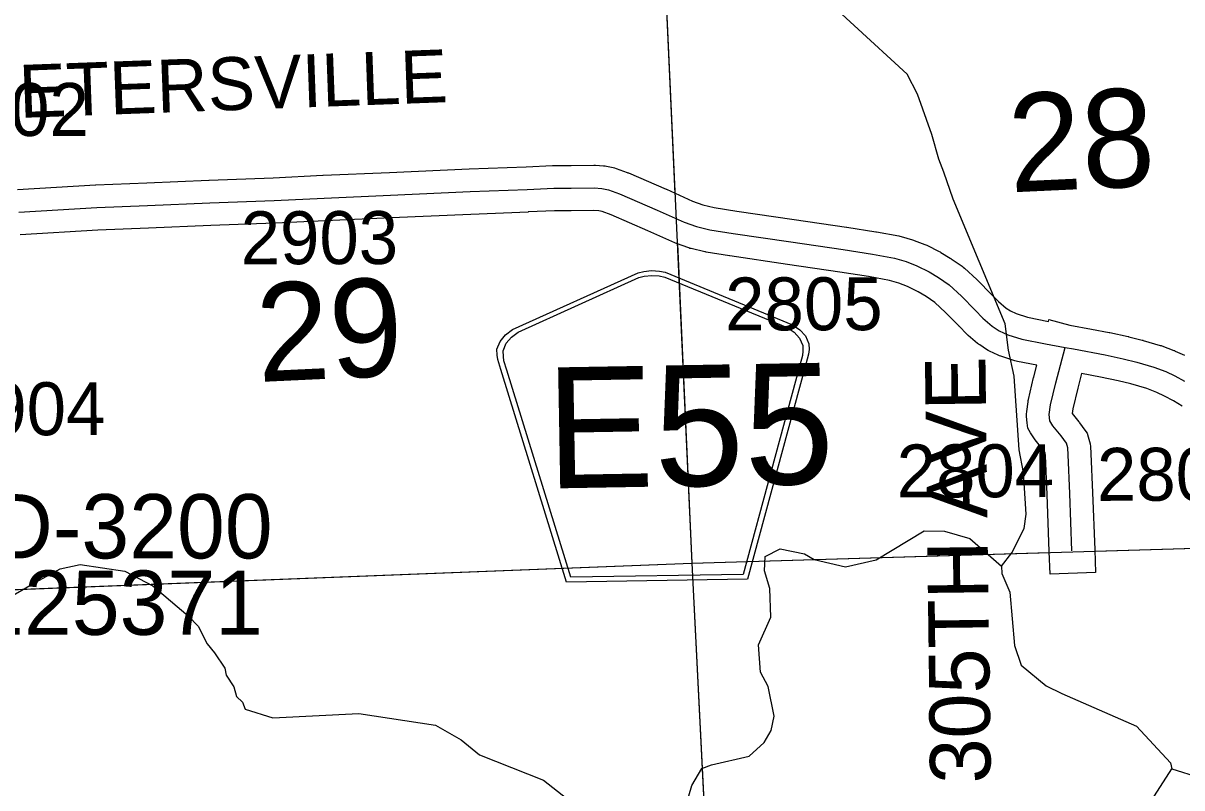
# Model space of a CAD drawing. Extents: x 128.7 to 185.5, y -21.4 to 12.6.
# Drawn here: x 153.067 to 154.599, y -0.346 to 0.665 of the extents above; entities that cross this region are included whole.
import ezdxf

# ---------------------------------------------------------------- set-up
doc = ezdxf.new("R2010")
doc.units = 0
for name, color, linetype in [('tdCoHydroRiver', 7, 'Continuous'), ('tdCoSecRdNmbr', 7, 'Continuous'), ('tdCoSecRdTxt', 7, 'Continuous'), ('tdCoSecRteBand', 7, 'Continuous'), ('tdCoSecRteCL', 7, 'Continuous'), ('tdCoSectLine', 7, 'Continuous'), ('tdCoSectLinePart', 7, 'Continuous'), ('tdCoSectNmbr', 7, 'Continuous'), ('tdCoShieldCoRte', 7, 'Continuous'), ('tdCoStrucSecCoName', 7, 'Continuous'), ('tdCoStrucSecFHWANum', 7, 'Continuous'), ('tdCoSurfGravel', 7, 'Continuous'), ('tdCoUnicrpTwnTxt', 7, 'Continuous')]:
    doc.layers.add(name, color=color, linetype=linetype)

msp = doc.modelspace()

# ---------------------------------------------------------------- linework, layer by layer
at = {"layer": 'tdCoHydroRiver'}
for points in [[(154.3608, -0.0532), (154.3744, -0.0353), (154.3907, -0.0032), (154.3932, 0.0158), (154.3897, 0.0709), (154.3839, 0.1007), (154.3774, 0.1983), (154.3699, 0.2328), (154.3656, 0.2674), (154.2968, 0.4323), (154.2845, 0.4681), (154.2776, 0.4853), (154.2686, 0.5181), (154.2494, 0.5711), (154.2359, 0.5975), (154.0957, 0.7268)], [(153.9439, -0.3674), (153.951, -0.3434), (153.9644, -0.3209), (153.9769, -0.3157), (154.027, -0.3045), (154.0469, -0.2865), (154.0558, -0.2704), (154.0599, -0.2513), (154.0522, -0.2121), (154.0421, -0.1935), (154.0393, -0.1573), (154.0554, -0.1205), (154.0541, -0.0827), (154.047, -0.0592), (154.0479, -0.0403), (154.0681, -0.0301), (154.0999, -0.0369), (154.1127, -0.0443), (154.1541, -0.054), (154.1948, -0.0447), (154.2582, -0.0062), (154.285, -0.0068), (154.3185, -0.0167), (154.3608, -0.0532), (154.3612, -0.0626), (154.3717, -0.0873), (154.3778, -0.1578), (154.3868, -0.1842), (154.4195, -0.2113), (154.4405, -0.2215), (154.5391, -0.2648), (154.5839, -0.3134), (154.5858, -0.3212), (154.6225, -0.3325)], [(153.0121, -0.1153), (153.0786, -0.0767), (153.1158, -0.0565), (153.1424, -0.0509), (153.2011, -0.0599), (153.2381, -0.0792), (153.2852, -0.1186), (153.2983, -0.1323), (153.3101, -0.1556), (153.32, -0.1679), (153.3333, -0.1879), (153.3352, -0.1973), (153.3452, -0.2128), (153.3488, -0.2253), (153.357, -0.2329), (153.3605, -0.2422), (153.3971, -0.2536), (153.5106, -0.2481), (153.6121, -0.2636), (153.6459, -0.2829), (153.6703, -0.3026), (153.7551, -0.336), (153.7859, -0.3602)], [(154.5589, -0.3632), (154.5858, -0.3212)]]:
    msp.add_lwpolyline(points, dxfattribs=at)
at = {"layer": 'tdCoSecRteBand'}
for points in [[(153.0592, 0.4451), (153.1624, 0.4512), (153.1627, 0.4512), (153.1629, 0.4512), (153.2302, 0.4541), (153.2302, 0.4541), (153.2302, 0.4541), (153.3124, 0.4575), (153.3125, 0.4575), (153.3126, 0.4575), (153.3975, 0.4605), (153.4632, 0.4639), (153.4634, 0.4639), (153.4635, 0.4639), (153.5512, 0.4676), (153.6564, 0.4723), (153.6565, 0.4723), (153.6566, 0.4723), (153.732, 0.4753), (153.767, 0.4771), (153.7678, 0.4771), (153.7685, 0.4771), (153.7915, 0.4771), (153.8215, 0.4773), (153.8226, 0.4773), (153.8237, 0.4772), (153.8343, 0.4765), (153.8363, 0.4764), (153.8383, 0.4759), (153.8469, 0.4742), (153.849, 0.4737), (153.8511, 0.473), (153.8657, 0.4676), (153.8665, 0.4673), (153.8673, 0.467), (153.917, 0.4456), (153.9173, 0.4455), (153.9175, 0.4454), (153.9521, 0.4298), (153.9656, 0.4249), (153.9807, 0.4214), (154.0104, 0.4166), (154.0865, 0.4054), (154.1557, 0.3953), (154.1559, 0.3952), (154.156, 0.3952), (154.1945, 0.3892), (154.1949, 0.3891), (154.1952, 0.389), (154.2247, 0.3837), (154.2262, 0.3834), (154.2278, 0.383), (154.2429, 0.3785), (154.2441, 0.3781), (154.2452, 0.3777), (154.2591, 0.3724), (154.2604, 0.3719), (154.2617, 0.3713), (154.2783, 0.363), (154.2794, 0.3625), (154.2805, 0.3618), (154.2926, 0.3545), (154.2934, 0.3541), (154.2941, 0.3536), (154.3084, 0.3438), (154.3101, 0.3425), (154.3117, 0.3411), (154.3279, 0.3261), (154.3285, 0.3255), (154.3291, 0.3249), (154.347, 0.3066), (154.3565, 0.297), (154.3666, 0.2884), (154.3723, 0.2846), (154.38, 0.281), (154.395, 0.2761), (154.4226, 0.2707), (154.4232, 0.273), (154.4511, 0.2656), (154.4794, 0.2606), (154.4794, 0.2604), (154.5031, 0.2559), (154.5035, 0.2559), (154.5039, 0.2558), (154.528, 0.2506), (154.5284, 0.2505), (154.5289, 0.2504), (154.5468, 0.2459), (154.5473, 0.2458), (154.5479, 0.2456), (154.5705, 0.239), (154.5717, 0.2387), (154.5728, 0.2383), (154.5883, 0.2324), (154.5894, 0.232), (154.5904, 0.2315), (154.6026, 0.2258)], [(154.5993, 0.1586), (154.5879, 0.1655), (154.5762, 0.1719), (154.5659, 0.1767), (154.5526, 0.1818), (154.5317, 0.1879), (154.5149, 0.1921), (154.4916, 0.197), (154.4665, 0.2018), (154.4614, 0.1824), (154.455, 0.1551), (154.4541, 0.1488), (154.4629, 0.1378), (154.4634, 0.1372), (154.4638, 0.1366), (154.4708, 0.127), (154.4737, 0.1228), (154.4752, 0.1179), (154.4769, 0.112), (154.4779, 0.1086), (154.4781, 0.1051), (154.4786, 0.0958), (154.4786, 0.0956), (154.4786, 0.0955), (154.4808, 0.0444), (154.4808, 0.0444), (154.4808, 0.0443), (154.4838, -0.0314), (154.4849, -0.0614), (154.425, -0.0637), (154.4238, -0.0337), (154.4208, 0.0419), (154.4186, 0.0928), (154.4184, 0.097), (154.4156, 0.101), (154.4052, 0.1139), (154.4041, 0.1152), (154.4032, 0.1167), (154.399, 0.1233), (154.3952, 0.1294), (154.3946, 0.1366), (154.3938, 0.1447), (154.3935, 0.1481), (154.394, 0.1514), (154.3957, 0.1645), (154.3959, 0.166), (154.3962, 0.1675), (154.4031, 0.1966), (154.4032, 0.1969), (154.4033, 0.1973), (154.4073, 0.2126), (154.3818, 0.2175), (154.38, 0.2179), (154.3782, 0.2185), (154.3596, 0.2245), (154.3579, 0.2251), (154.3562, 0.2259), (154.3448, 0.2312), (154.3428, 0.2322), (154.3409, 0.2334), (154.3318, 0.2395), (154.3303, 0.2405), (154.3289, 0.2416), (154.3166, 0.2522), (154.3158, 0.2529), (154.3149, 0.2538), (154.3044, 0.2643), (154.3042, 0.2644), (154.3041, 0.2646), (154.2866, 0.2826), (154.2726, 0.2955), (154.2608, 0.3036), (154.2505, 0.3098), (154.2363, 0.3169), (154.2248, 0.3213), (154.2124, 0.3249), (154.1849, 0.3299), (154.1468, 0.3359), (154.0778, 0.3461), (154.0778, 0.3461), (154.0778, 0.3461), (154.0014, 0.3573), (154.0012, 0.3573), (154.001, 0.3574), (153.9701, 0.3624), (153.9692, 0.3625), (153.9682, 0.3628), (153.9504, 0.3669), (153.9486, 0.3673), (153.9469, 0.3679), (153.9306, 0.3738), (153.9296, 0.3742), (153.9285, 0.3746), (153.8931, 0.3906), (153.8443, 0.4115), (153.8325, 0.4159), (153.8281, 0.4168), (153.8208, 0.4173), (153.7917, 0.4171), (153.7916, 0.4171), (153.7916, 0.4171), (153.7693, 0.4171), (153.7349, 0.4154), (153.7348, 0.4154), (153.7346, 0.4153), (153.659, 0.4123), (153.5538, 0.4077), (153.5538, 0.4077), (153.5538, 0.4077), (153.4662, 0.4039), (153.4003, 0.4006), (153.4001, 0.4005), (153.3998, 0.4005), (153.3148, 0.3975), (153.2327, 0.3941), (153.1657, 0.3913), (153.0627, 0.3852)]]:
    msp.add_lwpolyline(points, dxfattribs=at)
at = {"layer": 'tdCoSecRteCL'}
for points in [[(153.0609, 0.4152), (153.1642, 0.4212), (153.2314, 0.4241), (153.3137, 0.4275), (153.3988, 0.4305), (153.4648, 0.4339), (153.5525, 0.4377), (153.6578, 0.4423), (153.7334, 0.4453), (153.7685, 0.4471), (153.7916, 0.4471), (153.8217, 0.4473), (153.8322, 0.4466), (153.8408, 0.4448), (153.8554, 0.4394), (153.9052, 0.418), (153.9409, 0.402), (153.9571, 0.3961), (153.9749, 0.392), (154.0058, 0.387), (154.0821, 0.3758), (154.1513, 0.3656), (154.1899, 0.3595), (154.2193, 0.3542), (154.2345, 0.3497), (154.2484, 0.3444), (154.265, 0.3362), (154.2771, 0.3288), (154.2914, 0.319), (154.3076, 0.304), (154.3256, 0.2855), (154.3361, 0.275), (154.3484, 0.2644), (154.3575, 0.2584), (154.369, 0.253), (154.3875, 0.247), (154.4189, 0.2409), (154.4446, 0.2363)], [(154.4538, -0.0326), (154.4508, 0.0431), (154.4486, 0.0942), (154.4481, 0.1036), (154.4464, 0.1095), (154.4395, 0.1191), (154.4286, 0.1327), (154.4244, 0.1393), (154.4237, 0.1475), (154.4254, 0.1605), (154.4323, 0.1896), (154.4446, 0.2363)], [(154.4446, 0.2363), (154.4558, 0.2343), (154.4976, 0.2265), (154.5216, 0.2213), (154.5395, 0.2168), (154.5621, 0.2102), (154.5777, 0.2043), (154.5898, 0.1986), (154.6028, 0.1915)]]:
    msp.add_lwpolyline(points, dxfattribs=at)
at = {"layer": 'tdCoSectLine'}
for points in [[(153.9053, 0.9538), (153.9512, -0.0489)], [(153.9512, -0.0489), (154.9436, -0.0196)], [(152.9516, -0.0881), (153.9512, -0.0489)], [(153.9512, -0.0489), (154.0014, -1.05)]]:
    msp.add_lwpolyline(points, dxfattribs=at)
at = {"layer": 'tdCoSectLinePart'}
for points in [[(153.9053, 0.9538), (153.9288, 0.4398)], [(153.9319, 0.3733), (153.9512, -0.0489)], [(154.4834, -0.0332), (154.9436, -0.0196)], [(153.9512, -0.0489), (154.4234, -0.035)], [(152.9815, -0.0869), (153.9512, -0.0489)], [(153.9512, -0.0489), (153.9999, -1.02)]]:
    msp.add_lwpolyline(points, dxfattribs=at)
at = {"layer": 'tdCoShieldCoRte'}
for points in [[(153.7853, -0.0743), (153.6985, 0.2072), (153.6944, 0.2202), (153.6935, 0.2261), (153.6934, 0.2339), (153.6974, 0.2443), (153.7046, 0.2529), (153.714, 0.2598), (153.88, 0.335), (153.8875, 0.3368), (153.8979, 0.3379), (153.9084, 0.3372), (153.9159, 0.3357), (154.0844, 0.2662), (154.0941, 0.2597), (154.1015, 0.2514), (154.1059, 0.2411), (154.1061, 0.2333), (154.1055, 0.2274), (154.1018, 0.2142), (154.0248, -0.0701)], [(153.7911, -0.0678), (153.7066, 0.206), (153.7026, 0.2186), (153.7018, 0.2242), (153.7017, 0.2317), (153.7056, 0.2417), (153.7124, 0.2499), (153.7215, 0.2565), (153.8808, 0.3288), (153.888, 0.3305), (153.898, 0.3315), (153.908, 0.3308), (153.9153, 0.3294), (154.0771, 0.2627), (154.0864, 0.2565), (154.0935, 0.2484), (154.0977, 0.2386), (154.0979, 0.2311), (154.0973, 0.2255), (154.0938, 0.2128), (154.0188, -0.0639)]]:
    msp.add_lwpolyline(points, close=True, dxfattribs=at)
at = {"layer": 'tdCoSurfGravel'}
for points in [[(153.0609, 0.4152), (153.1642, 0.4212), (153.2314, 0.4241), (153.3137, 0.4275), (153.3988, 0.4305), (153.4648, 0.4339), (153.5525, 0.4377), (153.6578, 0.4423), (153.7334, 0.4453), (153.7685, 0.4471), (153.7916, 0.4471), (153.8217, 0.4473), (153.8322, 0.4466), (153.8408, 0.4448), (153.8554, 0.4394), (153.9052, 0.418), (153.9409, 0.402), (153.9571, 0.3961), (153.9749, 0.392), (154.0058, 0.387), (154.0821, 0.3758), (154.1513, 0.3656), (154.1899, 0.3595), (154.2193, 0.3542), (154.2345, 0.3497), (154.2484, 0.3444), (154.265, 0.3362), (154.2771, 0.3288), (154.2914, 0.319), (154.3076, 0.304), (154.3256, 0.2855), (154.3361, 0.275), (154.3484, 0.2644), (154.3575, 0.2584), (154.369, 0.253), (154.3875, 0.247), (154.4189, 0.2409), (154.4446, 0.2363), (154.4558, 0.2343), (154.4976, 0.2265), (154.5216, 0.2213), (154.5395, 0.2168), (154.5621, 0.2102), (154.5777, 0.2043), (154.5898, 0.1986), (154.6028, 0.1915)], [(154.4538, -0.0326), (154.4508, 0.0431), (154.4486, 0.0942), (154.4481, 0.1036), (154.4464, 0.1095), (154.4395, 0.1191), (154.4286, 0.1327), (154.4244, 0.1393), (154.4237, 0.1475), (154.4254, 0.1605), (154.4323, 0.1896), (154.4446, 0.2363)]]:
    msp.add_lwpolyline(points, dxfattribs=at)

# ---------------------------------------------------------------- texts
at = {"layer": 'tdCoSecRdNmbr'}
for s, rotation, p in [('2902', 0.1162, (152.9455, 0.5157)), ('2903', 0.1166, (153.3545, 0.3462)), ('2805', 0.117, (153.9952, 0.2587)), ('2904', 0.1162, (152.9674, 0.1199)), ('2804', 0.1172, (154.222, 0.0378)), ('2807', 0.1166, (154.4869, 0.0333))]:
    msp.add_text(s, height=0.07, rotation=rotation, dxfattribs=at).set_placement(p)
at = {"layer": 'tdCoSecRdTxt'}
msp.add_text('305TH AVE', height=0.08, rotation=90.7224, dxfattribs=at).set_placement((154.3464, -0.3401))
at = {"layer": 'tdCoSectNmbr'}
for s, rotation, p in [('28', 2.6693, (154.3724, 0.4413)), ('29', 2.6689, (153.378, 0.1905))]:
    msp.add_text(s, height=0.13, rotation=rotation, dxfattribs=at).set_placement(p)
at = {"layer": 'tdCoShieldCoRte'}
msp.add_text('E55', height=0.16, rotation=1, dxfattribs=at).set_placement((153.7595, 0.0496))
at = {"layer": 'tdCoStrucSecCoName'}
msp.add_text('D-3200', height=0.085, dxfattribs=at).set_placement((153.0239, -0.0428))
at = {"layer": 'tdCoStrucSecFHWANum'}
msp.add_text('125371', height=0.085, dxfattribs=at).set_placement((153.0047, -0.1439))
at = {"layer": 'tdCoUnicrpTwnTxt'}
msp.add_text('PETERSVILLE', height=0.07, rotation=2.1165, dxfattribs=at).set_placement((153.0001, 0.5375))

doc.saveas('drawing.dxf')
